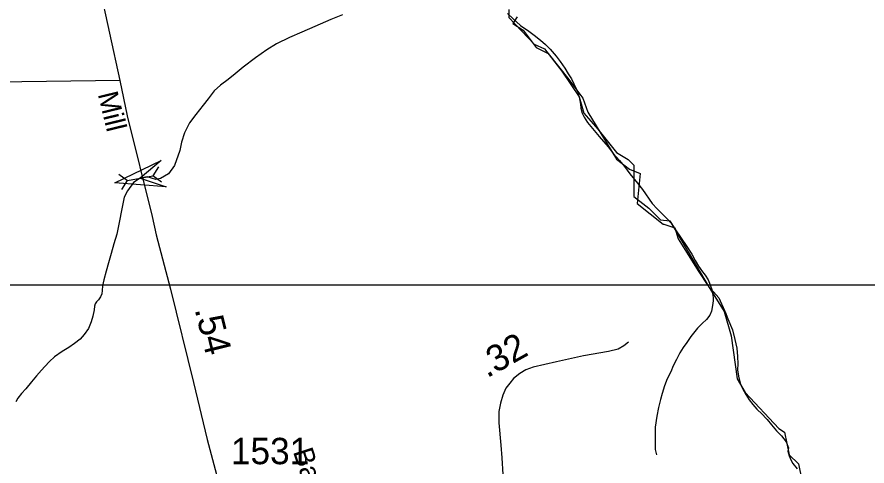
# Model space of a CAD drawing. Extents: x 2220236 to 2384410, y 720751 to 894131.
# Drawn here: x 2332894 to 2336921, y 834606 to 836734 of the extents above; entities that cross this region are included whole.
import ezdxf

# ---------------------------------------------------------------- set-up
doc = ezdxf.new("R2010")
doc.units = 0
for name, color, linetype in [('Exist Boundary Political City Limit New', 7, 'Continuous'), ('Exist Boundary Political City Limit New InsideOut', 7, 'Continuous'), ('Exist Hydrographic Misc Water Feature', 7, 'Continuous'), ('Exist Road Non-System Type 51 Label', 7, 'Continuous'), ('Exist Road Secondary Mileage Hundredths English Label', 7, 'Continuous'), ('Exist Road Secondary Structure Pipe Attributed CELL', 7, 'Continuous'), ('Exist Road Secondary Structure Pipe CELL', 7, 'Continuous'), ('Exist Road Secondary Type 51 Attributed', 7, 'Continuous'), ('Exist Road Secondary Type 51 Label', 7, 'Continuous'), ('Exist Road Secondary Type 51 Number Label', 7, 'Continuous'), ('Map Preparation Boundary City Limit Buffer Line', 7, 'Continuous'), ('Map Preparation Inset Cut Line', 7, 'Continuous')]:
    doc.layers.add(name, color=color, linetype=linetype)

msp = doc.modelspace()

# ---------------------------------------------------------------- linework, layer by layer
at = {"layer": 'Exist Boundary Political City Limit New'}
msp.add_lwpolyline([(2335264, 836734.4), (2335242.8, 836702.6), (2335292.5, 836671.6), (2335354, 836588.8), (2335356.2, 836587.6), (2335410.8, 836560.6), (2335508.2, 836437.1), (2335574.5, 836349.4), (2335598, 836283.4), (2335734.2, 836059.6), (2335795.2, 836012.7), (2335845.8, 835992.6), (2335832.5, 835850.3), (2335955.5, 835752.6), (2335958, 835751.8), (2336009.5, 835734.9), (2336026.8, 835682.5), (2336121, 835530.9), (2336167.2, 835461.9), (2336218.2, 835402.9), (2336251.8, 835328.8), (2336253.8, 835324.2), (2336261, 835303.4), (2336283, 835251.9), (2336295.2, 835205.6), (2336303.5, 835165.1), (2336306.5, 835125.5), (2336308.2, 835090.7), (2336307.5, 835061.4), (2336312, 835032.6), (2336319.8, 834999.1), (2336330.8, 834972.7), (2336346, 834944.8), (2336362.2, 834920.4), (2336380.2, 834896.9), (2336398.8, 834876.1), (2336402.8, 834871.4), (2336419.2, 834856.7), (2336447, 834827.2), (2336468, 834801.3), (2336491.5, 834773.4), (2336515.8, 834748.3), (2336537, 834721.2), (2336549.2, 834692.4), (2336545.2, 834676.4), (2336552.2, 834654), (2336560.8, 834632.9), (2336569, 834617.3), (2336590, 834592.2)], dxfattribs=at)
at = {"layer": 'Exist Boundary Political City Limit New InsideOut'}
msp.add_lwpolyline([(2335223.2, 836770.2), (2335223.2, 836731.7), (2335344.1, 836605.3), (2335393.5, 836583.3), (2335475.4, 836476.6), (2335557.8, 836355.6), (2335579.7, 836278.7), (2335645.7, 836201.7), (2335733.6, 836091.8), (2335788.5, 836058.8), (2335816, 836031.3), (2335816, 835882.9), (2335887.4, 835827.9), (2335942.3, 835772.9), (2335986.2, 835767.5), (2336167.5, 835459.6), (2336244.4, 835338.7), (2336277.4, 835223.2), (2336304.8, 835019.8), (2336343.3, 834953.9), (2336502.6, 834783.5), (2336530.1, 834767), (2336552, 834659.8), (2336596, 834615.8), (2336612.5, 834538.8)], dxfattribs=at)
at = {"layer": 'Exist Hydrographic Misc Water Feature'}
for points in [[(2334436.3, 836744.6), (2334380.5, 836721.7), (2334305, 836688.4), (2334243.1, 836661.9), (2334185.1, 836636.5), (2334123.9, 836606.1), (2334078.2, 836578), (2334023.6, 836540.6), (2333965.3, 836496.3), (2333927.6, 836464.5), (2333893.9, 836437.5), (2333858.2, 836411.5), (2333828.5, 836383.3), (2333799.1, 836346.7), (2333775.4, 836316.2), (2333741.8, 836272.1), (2333711.9, 836232.5), (2333686.9, 836184.7), (2333673, 836141.5), (2333665.3, 836101.4), (2333640.6, 836030.5), (2333611.4, 835990.4), (2333574.4, 835968.8), (2333551.3, 835964.2), (2333511.2, 835976.5), (2333477.3, 835970.3), (2333446.5, 835950.3), (2333417.2, 835910.2), (2333401.8, 835880.9), (2333366.8, 835705.4), (2333353.3, 835658.9), (2333339.7, 835613.3), (2333327.4, 835569.2), (2333316.6, 835528.7), (2333304.8, 835488.8), (2333299.7, 835460.7), (2333298, 835438.3), (2333296, 835422.8), (2333290.3, 835408.5), (2333280.4, 835394.3), (2333270.7, 835384), (2333264.8, 835374.6), (2333260.7, 835363.9), (2333259.1, 835345.8), (2333253.4, 835316.1), (2333245.6, 835290.1), (2333232.2, 835257.7), (2333212.3, 835229.7), (2333192.6, 835206.9), (2333166.8, 835186.8), (2333139.1, 835167), (2333107.3, 835148.3), (2333071.6, 835123.8), (2333047.9, 835101.5), (2333026.2, 835077), (2333010.5, 835060.6), (2332986.7, 835032.7), (2332962.9, 835004.5), (2332935.3, 834972.2), (2332914.9, 834949.4), (2332898.1, 834928), (2332888, 834909.5)], [(2335218.2, 836750.3), (2335240.5, 836728.3), (2335279, 836694.4), (2335319.2, 836666.5), (2335343.6, 836647.2), (2335373.8, 836623.8), (2335397.9, 836603.4), (2335420.1, 836582), (2335448.7, 836548.1), (2335466.8, 836522.5), (2335489.5, 836490.7), (2335505.6, 836465.1), (2335520.1, 836441), (2335532.2, 836417.6), (2335550.6, 836377.3), (2335559.1, 836345.8), (2335563.4, 836321.4), (2335565.5, 836301.7), (2335572, 836278.1), (2335580, 836259.7), (2335596.5, 836234.1), (2335620.9, 836206.2), (2335652, 836168.1), (2335693.7, 836118.9), (2335720, 836085.5), (2335748.6, 836053.9), (2335771.1, 836026.2), (2335797.5, 835990.2), (2335834, 835946.8), (2335856.3, 835917.1), (2335903, 835849.5), (2335927.3, 835824.2), (2335949.6, 835800.5), (2335973.9, 835776.9), (2335994.2, 835754.7), (2336010.6, 835730.8), (2336043.1, 835681.2), (2336063.4, 835651.6), (2336090, 835610), (2336106.4, 835580.4), (2336122.5, 835553.9), (2336141, 835526.7), (2336153.2, 835510.8), (2336167.6, 835488.4), (2336177.7, 835465.2), (2336185.8, 835443.2), (2336192.3, 835405.1), (2336192.6, 835389.3), (2336188.9, 835367.2), (2336183.2, 835339.1), (2336175.4, 835320.7), (2336159.8, 835301), (2336139.9, 835282.1), (2336118.1, 835259.9), (2336104.4, 835243.9), (2336086.6, 835220.2), (2336067.1, 835191.5), (2336049.4, 835167.8), (2336033.6, 835143.2), (2336017.9, 835110.7), (2336002.4, 835080.6), (2335990.7, 835052.9), (2335974.7, 835018.7), (2335961.3, 834986), (2335950, 834950.4), (2335942.3, 834920.6), (2335932.6, 834884.1), (2335925.2, 834841.8), (2335917.8, 834789.9), (2335916.3, 834745.5), (2335916.9, 834707.8), (2335917.2, 834683.9), (2335923.5, 834659.5)]]:
    msp.add_lwpolyline(points, dxfattribs=at)
at = {"layer": 'Exist Road Secondary Structure Pipe Attributed CELL'}
msp.add_lwpolyline([(2333600.6, 835929.4), (2333357.5, 835947.7), (2333577.2, 836053.4), (2333477.3, 835970.3)], close=True, dxfattribs=at)
at = {"layer": 'Exist Road Secondary Structure Pipe CELL'}
for p, q in [((2333564.1, 836024.3), (2333536.7, 835981.6)), ((2333376.7, 835988.8), (2333417.9, 835959.1)), ((2333417.9, 835959.1), (2333536.7, 835981.6)), ((2333577.9, 835951.9), (2333536.7, 835981.6)), ((2333390.4, 835916.4), (2333417.9, 835959.1))]:
    msp.add_line(p, q, dxfattribs=at)
at = {"layer": 'Exist Road Secondary Type 51 Attributed'}
msp.add_line((2333381, 836432.8), (2332196.4, 836417.1), dxfattribs=at)
for points in [[(2332963.2, 838478.8), (2333004.5, 838339.7), (2333078.3, 837953.3), (2333171.7, 837424.4), (2333243.2, 837089.2), (2333283.3, 836883.2), (2333381, 836432.8)], [(2333381, 836432.8), (2333415.9, 836265.2), (2333534.6, 835788.6), (2333553.7, 835701.3), (2333620.9, 835444.7), (2333730.8, 835001.2), (2333795.4, 834732.4), (2333890.5, 834369.3), (2334070, 833678.9)], [(2335791, 835192.9), (2335768.3, 835175.4), (2335742.1, 835159.7), (2335696.7, 835149.3), (2335578.1, 835128.3), (2335449, 835100.4), (2335339.1, 835074.2), (2335304.2, 835062), (2335276.3, 835044.5), (2335246.6, 835020.1), (2335229.2, 834999.1), (2335210, 834974.7), (2335196, 834941.5), (2335183.8, 834903.1), (2335176.8, 834864.7), (2335176.8, 834810.6), (2335185.6, 834704.1), (2335190.8, 834644.7), (2335196, 834566.2)]]:
    msp.add_lwpolyline(points, dxfattribs=at)
at = {"layer": 'Map Preparation Boundary City Limit Buffer Line'}
msp.add_lwpolyline([(2335264, 836734.4), (2335242.8, 836702.6), (2335292.5, 836671.6), (2335354, 836588.8), (2335356.2, 836587.6), (2335410.8, 836560.6), (2335508.2, 836437.1), (2335574.5, 836349.4), (2335598, 836283.4), (2335734.2, 836059.6), (2335795.2, 836012.7), (2335845.8, 835992.6), (2335832.5, 835850.3), (2335955.5, 835752.6), (2335958, 835751.8), (2336009.5, 835734.9), (2336026.8, 835682.5), (2336121, 835530.9), (2336167.2, 835461.9), (2336218.2, 835402.9), (2336251.8, 835328.8), (2336253.8, 835324.2), (2336261, 835303.4), (2336283, 835251.9), (2336295.2, 835205.6), (2336303.5, 835165.1), (2336306.5, 835125.5), (2336308.2, 835090.7), (2336307.5, 835061.4), (2336312, 835032.6), (2336319.8, 834999.1), (2336330.8, 834972.7), (2336346, 834944.8), (2336362.2, 834920.4), (2336380.2, 834896.9), (2336398.8, 834876.1), (2336402.8, 834871.4), (2336419.2, 834856.7), (2336447, 834827.2), (2336468, 834801.3), (2336491.5, 834773.4), (2336515.8, 834748.3), (2336537, 834721.2), (2336549.2, 834692.4), (2336545.2, 834676.4), (2336552.2, 834654), (2336560.8, 834632.9), (2336569, 834617.3), (2336590, 834592.2)], dxfattribs=at)
at = {"layer": 'Map Preparation Inset Cut Line'}
msp.add_lwpolyline([(2329807.7, 835464.4), (2346103.7, 835464.4), (2346103.7, 816974.9), (2329807.7, 816974.9), (2329807.7, 835464.4)], dxfattribs=at)
msp.add_lwpolyline([(2329807.7, 835464.4), (2346103.7, 835464.4), (2346103.7, 816974.9), (2329807.7, 816974.9), (2329807.7, 835464.4)], dxfattribs=at)

# ---------------------------------------------------------------- texts
at = {"layer": 'Exist Road Non-System Type 51 Label'}
msp.add_text('Barn Hill Farm Rd', height=95, rotation=288.2229, dxfattribs=at).set_placement((2334200.7, 834674.4))
at = {"layer": 'Exist Road Secondary Mileage Hundredths English Label'}
for s, rotation, p in [('.54', 283.9217, (2333734.9, 835348.9)), ('.32', 29.1768, (2335120.6, 835021.3))]:
    msp.add_text(s, height=125, rotation=rotation, dxfattribs=at).set_placement(p)
at = {"layer": 'Exist Road Secondary Type 51 Label'}
msp.add_text('Mill', height=95, rotation=283.6663, dxfattribs=at).set_placement((2333276.4, 836369))
at = {"layer": 'Exist Road Secondary Type 51 Number Label'}
msp.add_text('1531', height=125, dxfattribs=at).set_placement((2333906.9, 834614.6))

doc.saveas('drawing.dxf')
